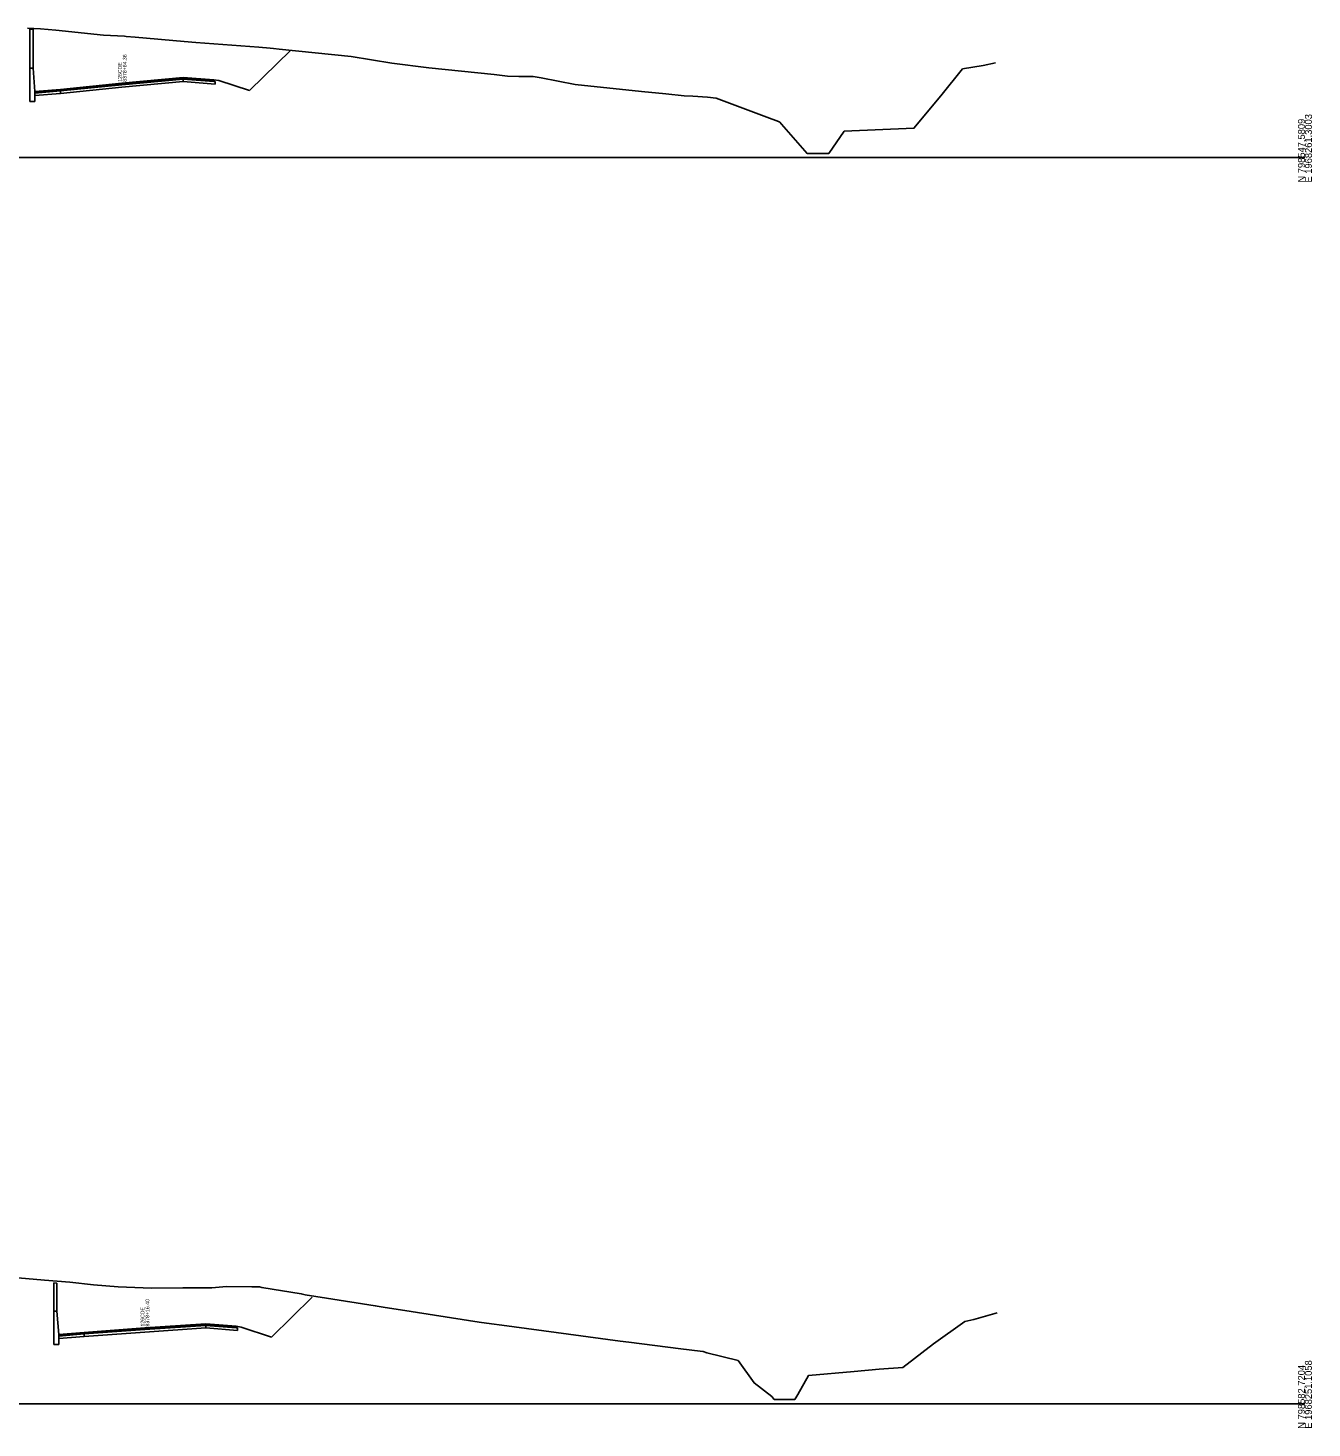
# Model space of a CAD drawing. Extents: x 1017 to 19997, y -1947 to 50737.
# Drawn here: x 14688 to 15203, y 28490 to 29052 of the extents above; entities that cross this region are included whole.
import ezdxf

# ---------------------------------------------------------------- set-up
doc = ezdxf.new("R2010")
doc.units = 0
for name, color, linetype in [('RD_GPK_XS_Cell', 7, 'Continuous'), ('RD_XS_Base', 7, 'Continuous'), ('RD_XS_ExGround', 7, 'Continuous'), ('RD_XS_Greenside', 7, 'Continuous'), ('RD_XS_MedBWall', 7, 'Continuous'), ('RD_XS_Pave', 7, 'Continuous'), ('RD_XS_PaveOvlay', 7, 'Continuous'), ('RD_XS_TieSlope', 7, 'Continuous'), ('RD_XS_TX_Notes', 7, 'Continuous')]:
    doc.layers.add(name, color=color, linetype=linetype)

msp = doc.modelspace()

# ---------------------------------------------------------------- linework, layer by layer
at = {"layer": 'RD_GPK_XS_Cell'}
for p, q in [((14600, 29000), (15200, 29000)), ((14600, 28500), (15200, 28500))]:
    msp.add_line(p, q, dxfattribs=at)
at = {"layer": 'RD_XS_Base'}
for points in [[(14749.92, 29030.55), (14725.33, 29028.22), (14700.74, 29025.75)], [(14749.92, 29031.55), (14749.92, 29030.55)], [(14749.92, 29031.55), (14762.22, 29030.59), (14762.73, 29030.54)], [(14762.73, 29029.54), (14749.92, 29030.55)], [(14762.73, 29030.54), (14762.73, 29029.54)], [(14700.74, 29026.75), (14690.49, 29025.89)], [(14690.49, 29025.89), (14690.49, 29024.89)], [(14690.49, 29024.89), (14700.74, 29025.75)], [(14700.74, 29025.75), (14700.74, 29026.75)], [(14758.99, 28530.44), (14734.61, 28528.8), (14710.23, 28527.04)], [(14758.99, 28531.44), (14758.99, 28530.44)], [(14758.99, 28531.44), (14771.18, 28530.47), (14771.69, 28530.43)], [(14771.69, 28529.43), (14758.99, 28530.44)], [(14771.69, 28530.43), (14771.69, 28529.43)], [(14710.23, 28528.04), (14700.07, 28527.19)], [(14700.07, 28527.19), (14700.07, 28526.19)], [(14700.07, 28526.19), (14710.23, 28527.04)], [(14710.23, 28527.04), (14710.23, 28528.04)]]:
    msp.add_lwpolyline(points, dxfattribs=at)
at = {"layer": 'RD_XS_ExGround'}
for points in [[(14687.45, 29052.01), (14692.77, 29051.62), (14698.9, 29051.09), (14717.98, 29049.12), (14726.42, 29048.67), (14727.13, 29048.6), (14730.64, 29048.33), (14750.33, 29046.57), (14755.03, 29046.24), (14780.33, 29044.37), (14784.9, 29043.96), (14786.17, 29043.82), (14788.43, 29043.58), (14817.31, 29040.61), (14833.63, 29037.93), (14848.45, 29036.04), (14874.68, 29033.39), (14880.1, 29032.71), (14884.67, 29032.62), (14890.34, 29032.51), (14893.57, 29031.98), (14907.26, 29029.41), (14933.78, 29026.51), (14943.61, 29025.64), (14951, 29024.85), (14954.41, 29024.66), (14960.28, 29024.25), (14963.74, 29023.91), (14984.13, 29016.28), (14988.74, 29014.52), (14989.31, 29014.29), (14989.97, 29013.45), (15000.29, 29001.71), (15001.63, 29001.71), (15007.08, 29001.71), (15008.6, 29001.7), (15008.99, 29001.7), (15015.18, 29010.62), (15043.15, 29011.76), (15053.88, 29024.75), (15062.66, 29035.68), (15070.95, 29037.03), (15075.83, 29038)], [(14680.53, 28550.81), (14694.31, 28549.61), (14704.51, 28548.76), (14714, 28547.81), (14723.82, 28547), (14737.25, 28546.41), (14749.87, 28546.57), (14761.49, 28546.57), (14767.35, 28547.02), (14777.45, 28546.98), (14780.53, 28547), (14781.53, 28546.73), (14797.32, 28544.18), (14798.91, 28543.69), (14807.43, 28542.36), (14827.01, 28539.33), (14831.01, 28538.63), (14837.16, 28537.71), (14868.69, 28532.77), (14873.68, 28532.1), (14877.73, 28531.52), (14904.6, 28527.89), (14925.3, 28525.21), (14928.81, 28524.74), (14949.67, 28522.12), (14957.35, 28521.17), (14958.52, 28520.98), (14960.08, 28520.5), (14972.56, 28517.45), (14979.01, 28508.42), (14986.1, 28502.99), (14987.12, 28501.76), (14987.99, 28501.76), (14995.31, 28501.76), (14996.56, 28503.8), (15000.82, 28511.33), (15019.1, 28513), (15029.21, 28513.85), (15038.71, 28514.58), (15050.94, 28524.14), (15063.5, 28533.06), (15067.19, 28533.87), (15076.56, 28536.51)]]:
    msp.add_lwpolyline(points, dxfattribs=at)
at = {"layer": 'RD_XS_Greenside'}
for points in [[(14762.22, 29031.22), (14764.27, 29030.9)], [(14764.27, 29030.9), (14776.57, 29026.89)], [(14771.18, 28531.11), (14773.21, 28530.79)], [(14773.21, 28530.79), (14785.4, 28526.78)]]:
    msp.add_lwpolyline(points, dxfattribs=at)
at = {"layer": 'RD_XS_MedBWall'}
for points in [[(14689.72, 29051.49), (14688.44, 29051.49)], [(14688.44, 29051.49), (14688.44, 29022.51)], [(14689.72, 29035.85), (14689.72, 29051.49)], [(14690.49, 29026.52), (14689.72, 29035.85), (14688.44, 29035.85)], [(14688.44, 29035.85), (14688.44, 29022.51)], [(14690.49, 29026.52), (14689.72, 29035.85)], [(14690.49, 29022.52), (14690.49, 29026.52)], [(14688.44, 29022.51), (14690.49, 29022.52)], [(14699.31, 28548.47), (14698.04, 28548.49)], [(14698.04, 28548.49), (14698.04, 28523.81)], [(14699.31, 28537.16), (14699.31, 28548.47)], [(14700.07, 28527.82), (14699.31, 28537.16), (14698.04, 28537.15)], [(14698.04, 28537.15), (14698.04, 28523.81)], [(14700.07, 28527.82), (14699.31, 28537.16)], [(14698.04, 28523.81), (14700.07, 28523.82)], [(14700.07, 28523.82), (14700.07, 28527.82)]]:
    msp.add_lwpolyline(points, dxfattribs=at)
at = {"layer": 'RD_XS_Pave'}
for points in [[(14749.92, 29031.87), (14725.33, 29029.54), (14700.74, 29027.06)], [(14700.74, 29026.75), (14725.33, 29029.22), (14749.92, 29031.55)], [(14749.92, 29031.55), (14749.92, 29031.87)], [(14749.92, 29031.87), (14762.22, 29030.91)], [(14762.22, 29030.59), (14749.92, 29031.55)], [(14762.22, 29030.91), (14762.22, 29030.59)], [(14700.74, 29027.06), (14690.49, 29026.2)], [(14690.49, 29026.2), (14690.49, 29025.89)], [(14700.74, 29027.06), (14700.74, 29026.75)], [(14758.99, 28531.76), (14734.61, 28530.12), (14710.23, 28528.36)], [(14710.23, 28528.04), (14734.61, 28529.8), (14758.99, 28531.44)], [(14758.99, 28531.44), (14758.99, 28531.76)], [(14758.99, 28531.76), (14771.18, 28530.79)], [(14771.18, 28530.47), (14758.99, 28531.44)], [(14771.18, 28530.79), (14771.18, 28530.47)], [(14710.23, 28528.36), (14700.07, 28527.51)], [(14700.07, 28527.51), (14700.07, 28527.19)], [(14710.23, 28528.36), (14710.23, 28528.04)]]:
    msp.add_lwpolyline(points, dxfattribs=at)
at = {"layer": 'RD_XS_PaveOvlay'}
for points in [[(14700.74, 29027.38), (14725.33, 29029.86), (14749.92, 29032.19)], [(14749.92, 29032.19), (14749.92, 29031.87)], [(14749.92, 29032.19), (14762.22, 29031.22)], [(14762.22, 29031.22), (14762.22, 29030.91)], [(14700.74, 29027.38), (14690.49, 29026.52)], [(14690.49, 29026.52), (14690.49, 29026.2)], [(14700.74, 29027.06), (14700.74, 29027.38)], [(14710.23, 28528.67), (14734.61, 28530.44), (14758.99, 28532.07)], [(14758.99, 28532.07), (14758.99, 28531.76)], [(14758.99, 28532.07), (14771.18, 28531.11)], [(14771.18, 28531.11), (14771.18, 28530.79)], [(14710.23, 28528.67), (14700.07, 28527.82)], [(14700.07, 28527.82), (14700.07, 28527.51)], [(14710.23, 28528.36), (14710.23, 28528.67)]]:
    msp.add_lwpolyline(points, dxfattribs=at)
at = {"layer": 'RD_XS_TieSlope'}
for points in [[(14776.57, 29026.89), (14793.19, 29043.1)], [(14785.4, 28526.78), (14801.7, 28542.82)]]:
    msp.add_lwpolyline(points, dxfattribs=at)

# ---------------------------------------------------------------- texts
at = {"layer": 'RD_GPK_XS_Cell'}
for s, p in [('N 798547.5809', (15200, 28990)), ('E 1968261.3003', (15202.8, 28990)), ('N 798582.7204', (15200, 28490)), ('E 1968251.1058', (15202.8, 28490))]:
    msp.add_text(s, height=2.8, rotation=90, dxfattribs=at).set_placement(p)
at = {"layer": 'RD_XS_TX_Notes'}
for s, p in [(' 8378+64.36', (14727.24, 29029.86)), (' 126CDE', (14725.29, 29029.86)), (' 8378+16.40', (14736.34, 28530.44)), (' 126CDE', (14734.39, 28530.44))]:
    msp.add_text(s, height=1.5, rotation=90, dxfattribs=at).set_placement(p)

doc.saveas('drawing.dxf')
